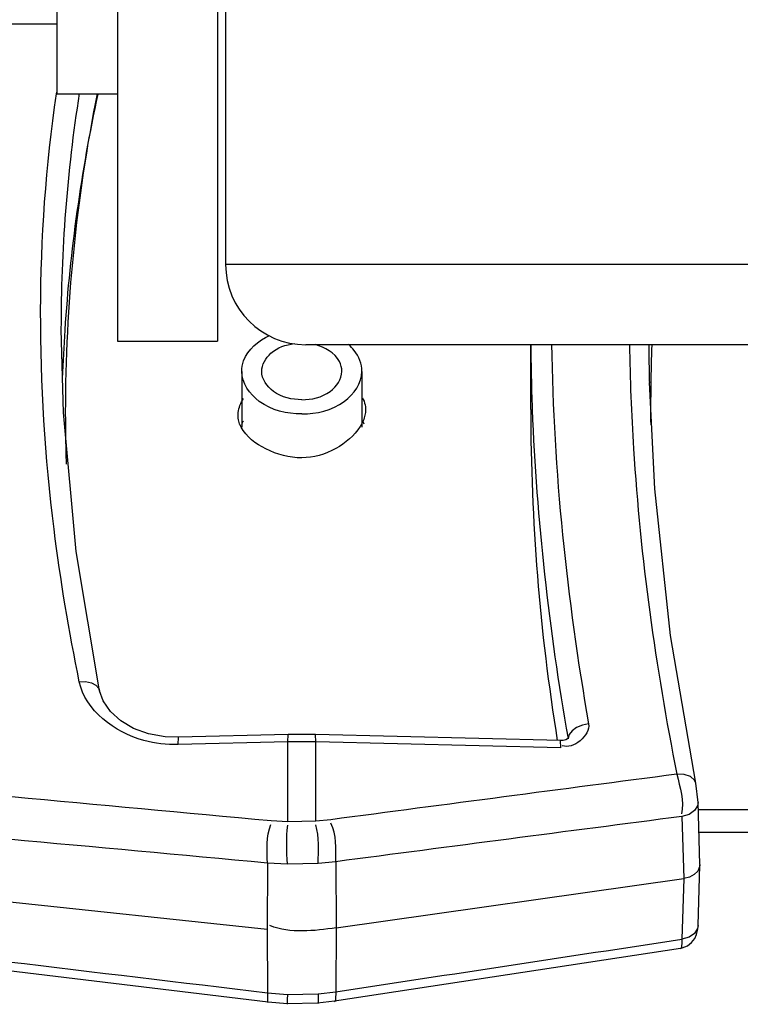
# Paper-space layout 'Sheet' of a CAD drawing. Header units: inches. Extents: x 0.2 to 10.8, y 0.2 to 8.3.
# Tile 384 of 545: x 7.2653 to 7.3372, y 4.314 to 4.4122. Entities that reach past the tile are written whole.
import ezdxf

# ---------------------------------------------------------------- set-up
doc = ezdxf.new("R2010")
doc.units = ezdxf.units.IN
doc.header["$MEASUREMENT"] = 0
doc.layers.get('0').update_dxf_attribs({"lineweight": 5})
doc.layers.add('02___PRT_ALL_AXES', color=7, linetype='Continuous')

psp = doc.layouts.new('Sheet')

# ---------------------------------------------------------------- linework, layer by layer
at = {"color": 0, "linetype": 'ByBlock', "lineweight": -3}
for p, q in [((7.285877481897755, 4.611785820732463), (7.285877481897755, 4.387785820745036)), ((7.231077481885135, 4.411785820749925), (7.269077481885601, 4.411785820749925)), ((7.268992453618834, 4.404814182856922), (7.269015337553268, 4.404969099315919)), ((7.269049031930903, 4.404791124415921), (7.269077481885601, 4.404943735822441)), ((8.133877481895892, 4.387785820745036), (7.285877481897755, 4.387785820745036)), ((8.125877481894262, 4.379785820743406), (7.293877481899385, 4.379785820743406)), ((7.316324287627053, 4.37330460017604), (7.316324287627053, 4.379785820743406)), ((7.328160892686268, 4.376181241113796), (7.328165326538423, 4.376004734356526)), ((7.316473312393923, 4.373411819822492), (7.316480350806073, 4.373316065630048)), ((7.316473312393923, 4.373411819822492), (7.316476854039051, 4.373317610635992)), ((7.273301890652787, 4.345259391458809), (7.270955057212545, 4.359148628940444)), ((7.292081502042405, 4.340172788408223), (7.281153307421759, 4.339901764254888)), ((7.28115330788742, 4.339901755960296), (7.281173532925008, 4.34062056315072)), ((7.29210173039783, 4.34089148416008), (7.281173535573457, 4.340620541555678)), ((7.292081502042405, 4.340172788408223), (7.29210173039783, 4.34089148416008)), ((7.292081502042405, 4.332188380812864), (7.292081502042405, 4.340172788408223)), ((7.294873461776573, 4.340172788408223), (7.292081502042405, 4.340172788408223)), ((7.294853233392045, 4.340891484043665), (7.29210173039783, 4.340891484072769)), ((7.294873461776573, 4.340172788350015), (7.294853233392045, 4.340891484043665)), ((7.319308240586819, 4.34028516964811), (7.294853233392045, 4.34089148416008)), ((7.294873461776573, 4.332248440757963), (7.294873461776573, 4.340172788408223)), ((7.319328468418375, 4.339566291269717), (7.294873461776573, 4.340172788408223)), ((7.319328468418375, 4.339566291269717), (7.319308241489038, 4.340285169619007)), ((7.333027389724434, 4.334123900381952), (7.332802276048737, 4.336051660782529)), ((7.333198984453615, 4.327924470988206), (7.333027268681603, 4.334129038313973)), ((7.333046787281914, 4.333423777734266), (7.355376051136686, 4.333423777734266)), ((7.186611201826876, 4.332455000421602), (7.290018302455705, 4.321487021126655)), ((7.292081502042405, 4.332188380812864), (7.290404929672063, 4.33227604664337)), ((7.294873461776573, 4.332248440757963), (7.292081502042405, 4.332188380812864)), ((7.296360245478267, 4.332390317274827), (7.294873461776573, 4.332248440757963)), ((7.331420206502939, 4.332711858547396), (7.331591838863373, 4.326510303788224)), ((7.333109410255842, 4.331161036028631), (7.355990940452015, 4.331161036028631)), ((7.296876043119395, 4.328200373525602), (7.295103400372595, 4.328028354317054)), ((7.296876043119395, 4.328200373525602), (7.296907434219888, 4.321605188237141)), ((7.290041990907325, 4.328067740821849), (7.290018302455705, 4.321487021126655)), ((7.292040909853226, 4.327958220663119), (7.290041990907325, 4.328067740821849)), ((7.295103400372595, 4.328028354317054), (7.292040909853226, 4.327958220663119)), ((7.333027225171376, 4.321832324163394), (7.33319896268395, 4.327868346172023)), ((7.333198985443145, 4.327924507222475), (7.333198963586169, 4.327868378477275)), ((7.18671678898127, 4.326706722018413), (7.290137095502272, 4.314229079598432)), ((7.296907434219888, 4.321605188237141), (7.331591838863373, 4.326510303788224)), ((7.331591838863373, 4.326510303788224), (7.331420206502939, 4.32047797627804)), ((7.290018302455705, 4.321487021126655), (7.290041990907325, 4.315129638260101)), ((7.296907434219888, 4.321605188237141), (7.296876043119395, 4.315231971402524)), ((7.29672677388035, 4.314325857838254), (7.331262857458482, 4.319570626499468)), ((7.290041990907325, 4.315129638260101), (7.292040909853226, 4.314961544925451)), ((7.292040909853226, 4.314961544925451), (7.295103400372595, 4.315020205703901)), ((7.295103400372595, 4.315020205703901), (7.296876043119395, 4.315231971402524)), ((7.290137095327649, 4.314229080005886), (7.292018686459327, 4.314065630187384)), ((7.292018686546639, 4.314065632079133), (7.295056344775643, 4.314122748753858)), ((7.29505634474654, 4.314122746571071), (7.296726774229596, 4.314325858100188))]:
    psp.add_line(p, q, dxfattribs=at)
for points in [[(7.270955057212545, 4.359148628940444), (7.269688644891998, 4.373025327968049), (7.269477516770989, 4.381284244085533)], [(7.332802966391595, 4.336048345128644), (7.330289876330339, 4.350786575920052), (7.328706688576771, 4.365388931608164), (7.328165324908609, 4.376005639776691)], [(7.271273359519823, 4.346155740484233), (7.271904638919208, 4.346176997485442), (7.272477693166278, 4.346061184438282), (7.272933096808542, 4.345820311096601), (7.273223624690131, 4.345479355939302), (7.273301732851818, 4.34526015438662)], [(7.281173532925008, 4.34062056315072), (7.279835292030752, 4.340669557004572), (7.278194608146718, 4.340965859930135), (7.276695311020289, 4.341506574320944), (7.275405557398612, 4.342259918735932), (7.274377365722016, 4.343188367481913), (7.273649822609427, 4.344260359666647), (7.273301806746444, 4.345260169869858)], [(7.322103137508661, 4.341947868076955), (7.321478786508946, 4.341832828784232), (7.320910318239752, 4.341599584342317), (7.320455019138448, 4.341271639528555), (7.320158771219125, 4.340882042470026), (7.320060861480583, 4.340506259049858)], [(7.320084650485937, 4.340500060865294), (7.320089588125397, 4.340510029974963), (7.32000326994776, 4.340444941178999), (7.319824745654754, 4.340361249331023), (7.319574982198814, 4.340300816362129), (7.31930824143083, 4.340285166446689)], [(7.332802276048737, 4.336051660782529), (7.332673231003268, 4.336351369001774), (7.332262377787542, 4.336706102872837), (7.331645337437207, 4.336908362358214), (7.330911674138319, 4.336928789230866)], [(7.333027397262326, 4.334123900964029), (7.332976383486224, 4.33378769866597), (7.332668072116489, 4.333299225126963), (7.332123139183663, 4.332922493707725), (7.331420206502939, 4.332711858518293)], [(7.333198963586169, 4.327868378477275), (7.33317719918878, 4.327686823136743), (7.332993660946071, 4.327272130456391), (7.332649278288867, 4.326922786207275), (7.332162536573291, 4.326657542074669), (7.331591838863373, 4.326510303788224)], [(7.331262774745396, 4.319570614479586), (7.33145497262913, 4.319609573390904), (7.331966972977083, 4.319817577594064), (7.332384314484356, 4.32013685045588), (7.332692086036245, 4.32052840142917), (7.332886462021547, 4.320945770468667), (7.332983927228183, 4.321340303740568), (7.333021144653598, 4.321690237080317), (7.333027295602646, 4.321835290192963)], [(7.333027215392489, 4.321832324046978), (7.332976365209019, 4.321539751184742), (7.332668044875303, 4.321046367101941), (7.332123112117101, 4.320674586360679), (7.331420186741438, 4.320478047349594)]]:
    psp.add_lwpolyline(points, dxfattribs=at)
for centre, radius, start, end in [((7.432231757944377, 4.370512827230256), 0.1627646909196, 167.8429063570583, 176.2184028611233), ((7.431855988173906, 4.372903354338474), 0.1619785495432, 168.6433255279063, 179.9581179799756), ((7.293877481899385, 4.387785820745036), 0.008000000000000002, 180, 270), ((7.429776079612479, 4.370749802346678), 0.1602987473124, 176.2450308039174, 177.9716421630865), ((7.529081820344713, 4.381380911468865), 0.2127578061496, 180.4266239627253, 182.1465822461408), ((7.530362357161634, 4.381181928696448), 0.2022632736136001, 180.393888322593, 181.4166882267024), ((7.528359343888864, 4.373304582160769), 0.2000664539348, 178.1435395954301, 180.4355125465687), ((7.429807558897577, 4.373021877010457), 0.1599300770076, 180.0000429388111, 180.8085654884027), ((7.523982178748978, 4.373384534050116), 0.2076578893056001, 180.0220547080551, 189.1735957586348), ((7.429942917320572, 4.373023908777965), 0.1600654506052, 180.8086088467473, 181.8457780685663), ((3.444279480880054, -37.12315326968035), 41.6334637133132, 84.69942216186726, 84.84233330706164), ((3.458331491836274, -37.22485449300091), 41.72921460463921, 84.73149624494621, 84.87407190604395), ((12.46480151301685, 47.64066560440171), 43.63347571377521, 263.0521365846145, 263.1889143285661)]:
    psp.add_arc(centre, radius, start, end, dxfattribs=at)
for points, knots in [([(7.271273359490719, 4.346155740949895), (7.270237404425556, 4.351191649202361), (7.267004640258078, 4.370542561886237), (7.266884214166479, 4.390487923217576), (7.268992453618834, 4.404814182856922)], [0, 0, 0, 0, 0.2620213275, 1, 1, 1, 1]), ([(7.326187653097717, 4.379821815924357), (7.326234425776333, 4.376346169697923), (7.326796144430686, 4.361957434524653), (7.328774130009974, 4.347637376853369), (7.33091167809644, 4.336928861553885)], [0, 0, 0, 0, 0.2414577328, 1, 1, 1, 1]), ([(7.281153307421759, 4.339901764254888), (7.279994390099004, 4.339873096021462), (7.275992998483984, 4.340212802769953), (7.271858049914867, 4.343316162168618), (7.271273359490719, 4.346155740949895)], [0, 0, 0, 0, 0.2856459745, 1, 1, 1, 1]), ([(7.331420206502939, 4.320477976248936), (7.331420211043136, 4.320268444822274), (7.331392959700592, 4.319961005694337), (7.331361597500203, 4.319604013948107), (7.331281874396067, 4.319521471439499)], [0, 0, 0, 0, 0.6461278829, 1, 1, 1, 1]), ([(7.290041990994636, 4.315129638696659), (7.290036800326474, 4.314908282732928), (7.290071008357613, 4.314605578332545), (7.290042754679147, 4.314213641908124), (7.290125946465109, 4.314140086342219)], [0, 0, 0, 0, 0.6659890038, 1, 1, 1, 1]), ([(7.292040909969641, 4.314961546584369), (7.29203154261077, 4.314739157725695), (7.292031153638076, 4.314411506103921), (7.291999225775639, 4.3140804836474), (7.292013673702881, 4.313975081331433)], [0, 0, 0, 0, 0.6766068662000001, 1, 1, 1, 1]), ([(7.295103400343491, 4.315020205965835), (7.295110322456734, 4.314798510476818), (7.295078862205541, 4.314489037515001), (7.295131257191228, 4.314118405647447), (7.29506497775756, 4.314032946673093)], [0, 0, 0, 0, 0.6722286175, 1, 1, 1, 1]), ([(7.296876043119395, 4.315231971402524), (7.296879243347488, 4.315010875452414), (7.296847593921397, 4.314706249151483), (7.296835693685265, 4.314304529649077), (7.2967407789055, 4.314238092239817)], [0, 0, 0, 0, 0.6561871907, 1, 1, 1, 1])]:
    psp.add_open_spline(points, degree=3, knots=knots, dxfattribs=at)
for points in [[(7.269477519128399, 4.381288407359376), (7.269477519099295, 4.389159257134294), (7.270062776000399, 4.397057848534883), (7.271304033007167, 4.40483020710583)], [(7.318414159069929, 4.379845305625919), (7.31858985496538, 4.36715434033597), (7.319913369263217, 4.354449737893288), (7.322103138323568, 4.341947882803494)], [(7.316476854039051, 4.373317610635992), (7.31689267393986, 4.362320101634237), (7.318142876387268, 4.351334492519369), (7.320047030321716, 4.340495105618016)], [(7.322103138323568, 4.341947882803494), (7.3222988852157, 4.340830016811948), (7.320519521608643, 4.339323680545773), (7.319479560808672, 4.339778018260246)], [(7.33091167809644, 4.336928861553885), (7.319393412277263, 4.335424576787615), (7.307876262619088, 4.33391172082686), (7.296360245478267, 4.332390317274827)], [(7.33091167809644, 4.336928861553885), (7.331214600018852, 4.335632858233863), (7.331659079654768, 4.334263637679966), (7.331376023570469, 4.332963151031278)], [(7.331420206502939, 4.332711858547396), (7.319904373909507, 4.331216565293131), (7.308389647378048, 4.329712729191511), (7.296876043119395, 4.328200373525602)], [(7.290041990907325, 4.328067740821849), (7.290012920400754, 4.329358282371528), (7.289921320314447, 4.330721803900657), (7.290389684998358, 4.331924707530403)], [(7.29204090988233, 4.327958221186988), (7.291988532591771, 4.329249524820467), (7.291896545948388, 4.330556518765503), (7.292085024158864, 4.331835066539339)], [(7.29510340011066, 4.328028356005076), (7.295142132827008, 4.329319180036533), (7.295238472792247, 4.330655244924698), (7.294880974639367, 4.331896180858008)], [(7.296876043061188, 4.328200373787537), (7.296893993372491, 4.329490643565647), (7.296970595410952, 4.33089066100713), (7.296384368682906, 4.332040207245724)], [(7.296907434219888, 4.321605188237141), (7.294721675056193, 4.321296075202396), (7.29233858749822, 4.32100648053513), (7.290288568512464, 4.321825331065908)], [(7.296876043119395, 4.315231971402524), (7.308392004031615, 4.316972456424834), (7.319906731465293, 4.318721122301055), (7.331420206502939, 4.32047797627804)]]:
    psp.add_open_spline(points, degree=3, dxfattribs=at)
at = {"layer": '02___PRT_ALL_AXES', "color": 0, "linetype": 'ByBlock', "lineweight": -3}
for p, q in [((7.275077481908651, 4.612068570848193), (7.275077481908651, 4.38015171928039)), ((7.285077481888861, 4.612068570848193), (7.285077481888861, 4.38015171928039)), ((7.269077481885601, 4.404785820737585), (7.269077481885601, 4.472785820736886)), ((7.275077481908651, 4.404785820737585), (7.269077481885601, 4.404785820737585)), ((7.275077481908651, 4.380150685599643), (7.285077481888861, 4.380150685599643)), ((7.287477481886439, 4.377122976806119), (7.287477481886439, 4.371571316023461)), ((7.299477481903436, 4.377122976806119), (7.299477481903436, 4.371571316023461))]:
    psp.add_line(p, q, dxfattribs=at)
for points, knots in [([(7.287477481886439, 4.377122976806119), (7.287477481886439, 4.377479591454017), (7.287762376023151, 4.379053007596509), (7.289154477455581, 4.38020593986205), (7.290253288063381, 4.380700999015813)], [0, 0, 0, 0, 0.2283358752, 1, 1, 1, 1]), ([(7.289477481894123, 4.377122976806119), (7.289477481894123, 4.377797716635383), (7.290370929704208, 4.379286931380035), (7.291894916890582, 4.379789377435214), (7.292730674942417, 4.379901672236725)], [0, 0, 0, 0, 0.4444902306, 1, 1, 1, 1]), ([(7.297477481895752, 4.377122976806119), (7.297479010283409, 4.377457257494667), (7.297121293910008, 4.378787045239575), (7.295772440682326, 4.379546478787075), (7.294819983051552, 4.379787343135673)], [0, 0, 0, 0, 0.2538753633, 1, 1, 1, 1]), ([(7.299477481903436, 4.377122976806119), (7.299477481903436, 4.37785960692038), (7.299056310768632, 4.378890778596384), (7.298347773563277, 4.379611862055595), (7.298140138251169, 4.379793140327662)], [0, 0, 0, 0, 0.7277052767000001, 1, 1, 1, 1]), ([(7.293477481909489, 4.372880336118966), (7.292003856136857, 4.372880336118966), (7.289263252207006, 4.373441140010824), (7.287477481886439, 4.375964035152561), (7.287477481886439, 4.377122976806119)], [0, 0, 0, 0, 0.5597675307, 1, 1, 1, 1]), ([(7.293477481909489, 4.37429454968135), (7.292495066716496, 4.37429454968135), (7.290668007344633, 4.374668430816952), (7.289477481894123, 4.376350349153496), (7.289477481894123, 4.377122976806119)], [0, 0, 0, 0, 0.5597670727, 1, 1, 1, 1]), ([(7.293477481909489, 4.37429454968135), (7.294459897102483, 4.37429454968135), (7.296286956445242, 4.374668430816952), (7.297477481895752, 4.376350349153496), (7.297477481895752, 4.377122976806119)], [0, 0, 0, 0, 0.5597670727, 1, 1, 1, 1]), ([(7.293477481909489, 4.372880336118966), (7.294951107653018, 4.372880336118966), (7.297691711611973, 4.373441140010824), (7.299477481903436, 4.375964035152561), (7.299477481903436, 4.377122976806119)], [0, 0, 0, 0, 0.5597675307, 1, 1, 1, 1]), ([(7.287131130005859, 4.373018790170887), (7.287158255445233, 4.373259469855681), (7.28728428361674, 4.373750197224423), (7.287513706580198, 4.374198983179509), (7.28765030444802, 4.374418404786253)], [0, 0, 0, 0, 0.4837589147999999, 1, 1, 1, 1]), ([(7.299532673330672, 4.374486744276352), (7.299651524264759, 4.374261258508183), (7.299833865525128, 4.373783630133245), (7.299851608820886, 4.373271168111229), (7.29982383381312, 4.373024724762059)], [0, 0, 0, 0, 0.5068477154, 1, 1, 1, 1]), ([(7.287276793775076, 4.371877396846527), (7.28720769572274, 4.372058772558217), (7.287108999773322, 4.372436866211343), (7.287109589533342, 4.37282766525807), (7.287131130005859, 4.373018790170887)], [0, 0, 0, 0, 0.5022734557, 1, 1, 1, 1]), ([(7.29982383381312, 4.373024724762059), (7.299802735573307, 4.372837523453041), (7.299717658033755, 4.372457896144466), (7.299565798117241, 4.372100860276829), (7.299475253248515, 4.371925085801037)], [0, 0, 0, 0, 0.4879074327, 1, 1, 1, 1]), ([(7.287422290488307, 4.371556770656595), (7.287394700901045, 4.371609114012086), (7.287342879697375, 4.371714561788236), (7.287297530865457, 4.371822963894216), (7.287276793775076, 4.371877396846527)], [0, 0, 0, 0, 0.5039182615, 1, 1, 1, 1]), ([(7.293477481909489, 4.368496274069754), (7.29224271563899, 4.368496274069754), (7.289935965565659, 4.369098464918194), (7.287932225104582, 4.370589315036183), (7.287422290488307, 4.371556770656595)], [0, 0, 0, 0, 0.5303099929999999, 1, 1, 1, 1]), ([(7.28747971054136, 4.371855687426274), (7.28750585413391, 4.371906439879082), (7.28756073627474, 4.372007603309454), (7.287619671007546, 4.372106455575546), (7.28765030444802, 4.372155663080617)], [0, 0, 0, 0, 0.4962045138, 1, 1, 1, 1]), ([(7.299304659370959, 4.371625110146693), (7.298725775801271, 4.370695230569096), (7.296906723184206, 4.369179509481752), (7.294648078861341, 4.368496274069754), (7.293477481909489, 4.368496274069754)], [0, 0, 0, 0, 0.483395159, 1, 1, 1, 1]), ([(7.299475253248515, 4.371925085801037), (7.299449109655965, 4.371874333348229), (7.299394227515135, 4.371773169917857), (7.299335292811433, 4.371674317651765), (7.299304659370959, 4.371625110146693)], [0, 0, 0, 0, 0.4962045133, 1, 1, 1, 1]), ([(7.299532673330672, 4.37222400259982), (7.299560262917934, 4.372171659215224), (7.2996120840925, 4.372066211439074), (7.299657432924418, 4.371957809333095), (7.299678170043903, 4.371903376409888)], [0, 0, 0, 0, 0.5039182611, 1, 1, 1, 1])]:
    psp.add_open_spline(points, degree=3, knots=knots, dxfattribs=at)

doc.saveas('drawing.dxf')
